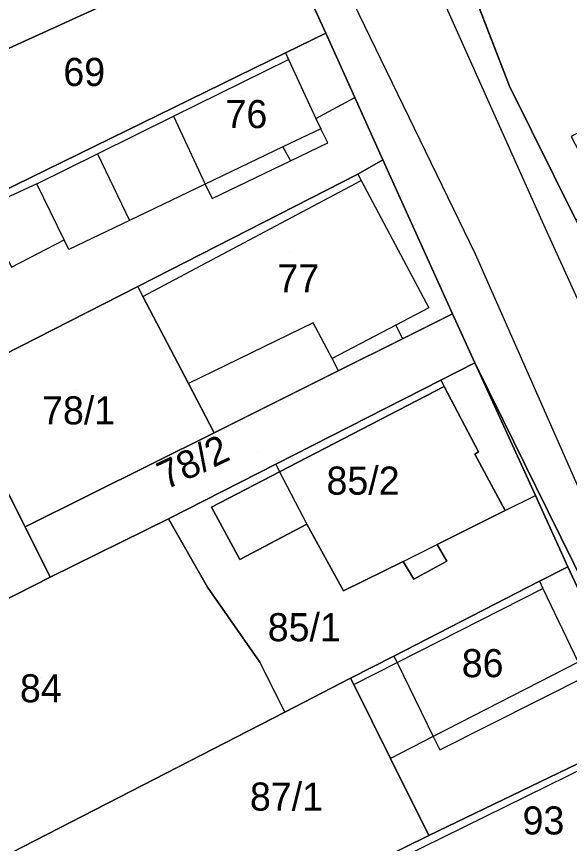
# Model space of a CAD drawing. Extents: x -263943 to -261149, y -1236934 to -1230686.
# Drawn here: x -262779.8 to -262740.4, y -1235787.9 to -1235729 of the extents above; entities that cross this region are included whole.
import ezdxf

# ---------------------------------------------------------------- set-up
doc = ezdxf.new("R2010")
doc.units = 0
for name, color, linetype in [('body_kn', 7, 'Continuous'), ('kladpar_druhypozemkov', 7, 'Continuous'), ('kladpar_hranice', 7, 'Continuous'), ('kladpar_parcelnecisla', 7, 'Continuous'), ('kladpar_plochy', 7, 'Continuous'), ('zappar_hrandruhpozemk', 7, 'Continuous')]:
    doc.layers.add(name, color=color, linetype=linetype)

msp = doc.modelspace()

# ---------------------------------------------------------------- linework, layer by layer
at = {"layer": 'body_kn'}
for p, q in [((-262757.76, -1235730.23), (-262757.76, -1235730.23)), ((-262757.76, -1235730.23), (-262757.76, -1235730.23)), ((-262760.63, -1235731.63), (-262760.63, -1235731.63)), ((-262760.63, -1235731.63), (-262760.63, -1235731.63)), ((-262760.42, -1235732.09), (-262760.42, -1235732.09)), ((-262760.42, -1235732.09), (-262760.42, -1235732.09)), ((-262744.69, -1235734), (-262744.69, -1235734)), ((-262755.7, -1235734.8), (-262755.7, -1235734.8)), ((-262768.61, -1235736.13), (-262768.61, -1235736.13)), ((-262768.61, -1235736.13), (-262768.61, -1235736.13)), ((-262758.46, -1235736.29), (-262758.46, -1235736.29)), ((-262758.12, -1235737.02), (-262758.12, -1235737.02)), ((-262757.61, -1235738.04), (-262757.61, -1235738.04)), ((-262757.61, -1235738.04), (-262757.61, -1235738.04)), ((-262774.01, -1235738.8), (-262774.01, -1235738.8)), ((-262774.01, -1235738.8), (-262774.01, -1235738.8)), ((-262760.82, -1235738.31), (-262760.82, -1235738.31)), ((-262760.28, -1235739.32), (-262760.28, -1235739.32)), ((-262753.71, -1235739.23), (-262753.71, -1235739.23)), ((-262753.71, -1235739.23), (-262753.71, -1235739.23)), ((-262755.49, -1235740.25), (-262755.49, -1235740.25)), ((-262755.49, -1235740.25), (-262755.49, -1235740.25)), ((-262778.34, -1235740.94), (-262778.34, -1235740.94)), ((-262766.35, -1235740.96), (-262766.35, -1235740.96)), ((-262766.35, -1235740.96), (-262766.35, -1235740.96)), ((-262755.24, -1235740.72), (-262755.24, -1235740.72)), ((-262755.24, -1235740.72), (-262755.24, -1235740.72)), ((-262765.86, -1235742), (-262765.86, -1235742)), ((-262765.86, -1235742), (-262765.86, -1235742)), ((-262771.74, -1235743.55), (-262771.74, -1235743.55)), ((-262771.74, -1235743.55), (-262771.74, -1235743.55)), ((-262742.26, -1235743.85), (-262742.26, -1235743.85)), ((-262776.39, -1235744.94), (-262776.39, -1235744.94)), ((-262776.39, -1235744.94), (-262776.39, -1235744.94)), ((-262776.06, -1235745.62), (-262776.06, -1235745.62)), ((-262747.1, -1235745.96), (-262747.1, -1235745.96)), ((-262771.14, -1235748.26), (-262771.14, -1235748.26)), ((-262770.78, -1235748.96), (-262770.78, -1235748.96)), ((-262770.78, -1235748.96), (-262770.78, -1235748.96)), ((-262750.42, -1235749.77), (-262750.42, -1235749.77)), ((-262748.73, -1235750.2), (-262748.73, -1235750.2)), ((-262758.66, -1235750.84), (-262758.66, -1235750.84)), ((-262752.77, -1235751.01), (-262752.77, -1235751.01)), ((-262752.29, -1235751.98), (-262752.29, -1235751.98)), ((-262752.29, -1235751.98), (-262752.29, -1235751.98)), ((-262757.31, -1235753.39), (-262757.31, -1235753.39)), ((-262747.14, -1235753.69), (-262747.14, -1235753.69)), ((-262747.14, -1235753.69), (-262747.14, -1235753.69)), ((-262756.87, -1235754.27), (-262756.87, -1235754.27)), ((-262767.54, -1235755.17), (-262767.54, -1235755.17)), ((-262749.56, -1235754.92), (-262749.56, -1235754.92)), ((-262749.56, -1235754.92), (-262749.56, -1235754.92)), ((-262749.33, -1235755.37), (-262749.33, -1235755.37)), ((-262745.15, -1235757.73), (-262745.15, -1235757.73)), ((-262765.71, -1235758.67), (-262765.71, -1235758.67)), ((-262765.71, -1235758.67), (-262765.71, -1235758.67)), ((-262747.14, -1235760.21), (-262747.14, -1235760.21)), ((-262746.88, -1235760.04), (-262746.88, -1235760.04)), ((-262761.33, -1235760.92), (-262761.33, -1235760.92)), ((-262761.33, -1235760.92), (-262761.33, -1235760.92)), ((-262761.05, -1235761.45), (-262761.05, -1235761.45)), ((-262761.05, -1235761.45), (-262761.05, -1235761.45)), ((-262742.83, -1235762.45), (-262742.83, -1235762.45)), ((-262742.84, -1235763.13), (-262742.84, -1235763.13)), ((-262765.91, -1235763.97), (-262765.91, -1235763.97)), ((-262744.99, -1235764.2), (-262744.99, -1235764.2)), ((-262744.99, -1235764.2), (-262744.99, -1235764.2)), ((-262768.97, -1235764.81), (-262768.97, -1235764.81)), ((-262759.12, -1235765.18), (-262759.12, -1235765.18)), ((-262779.16, -1235765.38), (-262779.16, -1235765.38)), ((-262749.83, -1235766.62), (-262749.83, -1235766.62)), ((-262763.88, -1235767.71), (-262763.88, -1235767.71)), ((-262752.25, -1235767.83), (-262752.25, -1235767.83)), ((-262752.25, -1235767.83), (-262752.25, -1235767.83)), ((-262749.14, -1235767.82), (-262749.14, -1235767.82)), ((-262740.53, -1235768.21), (-262740.53, -1235768.21)), ((-262777.39, -1235768.95), (-262777.39, -1235768.95)), ((-262751.49, -1235769.11), (-262751.49, -1235769.11)), ((-262742.55, -1235769.25), (-262742.55, -1235769.25)), ((-262742.55, -1235769.25), (-262742.55, -1235769.25)), ((-262766.18, -1235769.66), (-262766.18, -1235769.66)), ((-262756.5, -1235769.94), (-262756.5, -1235769.94)), ((-262742.3, -1235769.77), (-262742.3, -1235769.77)), ((-262742.3, -1235769.77), (-262742.3, -1235769.77)), ((-262752.91, -1235774.58), (-262752.91, -1235774.58)), ((-262752.91, -1235774.58), (-262752.91, -1235774.58)), ((-262762.46, -1235775.01), (-262762.46, -1235775.01)), ((-262762.46, -1235775.01), (-262762.46, -1235775.01)), ((-262752.69, -1235775.04), (-262752.69, -1235775.04)), ((-262755.99, -1235776.16), (-262755.99, -1235776.16)), ((-262755.77, -1235776.6), (-262755.77, -1235776.6)), ((-262755.77, -1235776.6), (-262755.77, -1235776.6)), ((-262760.68, -1235778.58), (-262760.68, -1235778.58)), ((-262750.11, -1235780.31), (-262750.11, -1235780.31)), ((-262750.11, -1235780.31), (-262750.11, -1235780.31)), ((-262749.65, -1235781.25), (-262749.65, -1235781.25)), ((-262749.65, -1235781.25), (-262749.65, -1235781.25)), ((-262753.15, -1235781.87), (-262753.15, -1235781.87)), ((-262753.15, -1235781.87), (-262753.15, -1235781.87)), ((-262750.42, -1235787.35), (-262750.42, -1235787.35))]:
    msp.add_line(p, q, dxfattribs=at)
at = {"layer": 'kladpar_druhypozemkov'}
for p, q in [((-262775.01, -1235732.03), (-262775.01, -1235732.03)), ((-262763.76, -1235734.68), (-262763.76, -1235734.68)), ((-262760.36, -1235745.78), (-262760.36, -1235745.78)), ((-262775.56, -1235755.58), (-262775.56, -1235755.58)), ((-262762.61, -1235760.08), (-262762.61, -1235760.08)), ((-262754.01, -1235760.93), (-262754.01, -1235760.93)), ((-262759.84, -1235771.37), (-262759.84, -1235771.37)), ((-262747.01, -1235774.38), (-262747.01, -1235774.38)), ((-262778.06, -1235776.13), (-262778.06, -1235776.13)), ((-262760.66, -1235783.28), (-262760.66, -1235783.28)), ((-262742.31, -1235785.33), (-262742.31, -1235785.33))]:
    msp.add_line(p, q, dxfattribs=at)
at = {"layer": 'kladpar_hranice'}
msp.add_line((-262742.55, -1235769.25), (-262752.91, -1235774.58), dxfattribs=at)
for points in [[(-262763.04, -1235718.53), (-262761.56, -1235721.9), (-262768.11, -1235725.7), (-262781.37, -1235731.77), (-262783.33, -1235727.57), (-262785.83, -1235722.24), (-262786.02, -1235721.83), (-262767.63, -1235712.32), (-262766.12, -1235711.54), (-262763.46, -1235717.58), (-262763.04, -1235718.53)], [(-262725.4, -1235736.37), (-262730.84, -1235739.04), (-262733.56, -1235733.97), (-262734.16, -1235734.29), (-262740.29, -1235737.58), (-262737.75, -1235742.44), (-262738, -1235742.56), (-262739.96, -1235743.52), (-262744.69, -1235734), (-262748.15, -1235725), (-262746.62, -1235724.15), (-262737.27, -1235718.92), (-262732.09, -1235716.21), (-262729.95, -1235715.09), (-262720.1, -1235733.26), (-262722.18, -1235734.48), (-262724.32, -1235735.84), (-262725.4, -1235736.37)], [(-262757.76, -1235730.23), (-262760.63, -1235731.63), (-262786.75, -1235744.4), (-262789.73, -1235745.83), (-262794.21, -1235737.25), (-262781.37, -1235731.77), (-262768.11, -1235725.7), (-262761.56, -1235721.9), (-262757.76, -1235730.23)], [(-262747.14, -1235753.69), (-262748.73, -1235750.2), (-262753.71, -1235739.23), (-262755.7, -1235734.8), (-262757.76, -1235730.23), (-262761.56, -1235721.9)], [(-262748.15, -1235725), (-262744.69, -1235734), (-262739.96, -1235743.52), (-262737.27, -1235749.43), (-262736.85, -1235750.36), (-262735.08, -1235754.25), (-262730.84, -1235763.57), (-262725.77, -1235775.21), (-262723.24, -1235780.94), (-262720.61, -1235786.88), (-262718.33, -1235792.03), (-262715.54, -1235798.09), (-262714.23, -1235800.95), (-262710.72, -1235808.59), (-262703.28, -1235824.99), (-262703.07, -1235825.33), (-262696.24, -1235836.4), (-262695.74, -1235837.22), (-262690.03, -1235845.09), (-262689.39, -1235845.98), (-262688.21, -1235847.33), (-262680.83, -1235855.76)], [(-262753.71, -1235739.23), (-262755.49, -1235740.25), (-262771.14, -1235748.26), (-262784.4, -1235755.01), (-262797.41, -1235761.67), (-262798.43, -1235762.18), (-262799.05, -1235761.35), (-262788.65, -1235756.1), (-262787.97, -1235754.41), (-262783.54, -1235750.43), (-262786.75, -1235744.4), (-262760.63, -1235731.63), (-262757.76, -1235730.23), (-262755.7, -1235734.8), (-262753.71, -1235739.23)], [(-262752.29, -1235751.98), (-262756.87, -1235754.27), (-262765.71, -1235758.67), (-262767.54, -1235755.17), (-262770.78, -1235748.96), (-262771.14, -1235748.26), (-262755.49, -1235740.25), (-262753.71, -1235739.23), (-262748.73, -1235750.2), (-262752.29, -1235751.98)], [(-262765.71, -1235758.67), (-262779.16, -1235765.38), (-262784.4, -1235755.01), (-262771.14, -1235748.26), (-262770.78, -1235748.96), (-262767.54, -1235755.17), (-262765.71, -1235758.67)], [(-262747.14, -1235753.69), (-262749.56, -1235754.92), (-262761.33, -1235760.92), (-262768.97, -1235764.81), (-262777.39, -1235768.95), (-262779.16, -1235765.38), (-262765.71, -1235758.67), (-262756.87, -1235754.27), (-262752.29, -1235751.98), (-262748.73, -1235750.2), (-262747.14, -1235753.69)], [(-262752.91, -1235774.58), (-262755.99, -1235776.16), (-262760.68, -1235778.58), (-262762.46, -1235775.01), (-262766.18, -1235769.66), (-262768.97, -1235764.81), (-262761.33, -1235760.92), (-262749.56, -1235754.92), (-262747.14, -1235753.69), (-262742.84, -1235763.13), (-262740.53, -1235768.21), (-262742.55, -1235769.25)], [(-262747.14, -1235753.69), (-262745.15, -1235757.73), (-262742.83, -1235762.45), (-262740.11, -1235767.99), (-262737.25, -1235773.8), (-262734.39, -1235779.62), (-262732.37, -1235783.73), (-262730.35, -1235787.85), (-262729.17, -1235790.25), (-262728.33, -1235791.96), (-262726.3, -1235796.08), (-262724.26, -1235800.24), (-262722.21, -1235804.4), (-262720.16, -1235808.57), (-262718.16, -1235812.65), (-262716.15, -1235816.73), (-262714.14, -1235820.82), (-262712.13, -1235824.9), (-262710.18, -1235828.86), (-262708.07, -1235833.15), (-262705.31, -1235835.58), (-262703.93, -1235836.8), (-262699.38, -1235844.71), (-262688.79, -1235859.28)], [(-262640.97, -1235900.91), (-262645.89, -1235898.1), (-262653.28, -1235892.22), (-262661.25, -1235885.75), (-262676.1, -1235872.99), (-262680.51, -1235868.14), (-262687.63, -1235862.1), (-262700.18, -1235849.26), (-262700.78, -1235848.43), (-262709.33, -1235836.68), (-262716.44, -1235821.98), (-262721.85, -1235809.41), (-262722.86, -1235807.28), (-262724.85, -1235803.11), (-262725.3, -1235802.17), (-262727.85, -1235796.84), (-262730.12, -1235791.38), (-262732.52, -1235785.8), (-262735.04, -1235779.93), (-262737.33, -1235775.05), (-262737.81, -1235774.02), (-262740.53, -1235768.21), (-262742.84, -1235763.13), (-262747.14, -1235753.69)], [(-262688.79, -1235859.28), (-262699.38, -1235844.71), (-262703.93, -1235836.8), (-262705.31, -1235835.58), (-262708.07, -1235833.15), (-262710.18, -1235828.86), (-262712.13, -1235824.9), (-262714.14, -1235820.82), (-262716.15, -1235816.73), (-262718.16, -1235812.65), (-262720.16, -1235808.57), (-262722.21, -1235804.4), (-262724.26, -1235800.24), (-262726.3, -1235796.08), (-262728.33, -1235791.96), (-262729.17, -1235790.25), (-262730.35, -1235787.85), (-262732.37, -1235783.73), (-262734.39, -1235779.62), (-262737.25, -1235773.8), (-262740.11, -1235767.99), (-262742.83, -1235762.45), (-262745.15, -1235757.73), (-262747.14, -1235753.69)], [(-262795.24, -1235778.06), (-262797.95, -1235773.13), (-262793.19, -1235770.51), (-262797.15, -1235762.22), (-262797.41, -1235761.67), (-262784.4, -1235755.01), (-262779.16, -1235765.38), (-262777.39, -1235768.95), (-262795.24, -1235778.06)], [(-262749.33, -1235755.37), (-262761.05, -1235761.45), (-262765.91, -1235763.97), (-262763.88, -1235767.71), (-262759.12, -1235765.18), (-262756.5, -1235769.94), (-262752.25, -1235767.83), (-262751.49, -1235769.11), (-262749.14, -1235767.82), (-262749.83, -1235766.62), (-262744.99, -1235764.2), (-262747.14, -1235760.21), (-262746.88, -1235760.04), (-262749.33, -1235755.37)], [(-262744.99, -1235764.2), (-262749.83, -1235766.62), (-262749.14, -1235767.82), (-262751.49, -1235769.11), (-262752.25, -1235767.83), (-262756.5, -1235769.94), (-262759.12, -1235765.18), (-262763.88, -1235767.71), (-262765.91, -1235763.97), (-262761.05, -1235761.45), (-262749.33, -1235755.37), (-262746.88, -1235760.04), (-262747.14, -1235760.21), (-262744.99, -1235764.2)], [(-262762.46, -1235775.01), (-262760.68, -1235778.58), (-262787.8, -1235792.5), (-262793.55, -1235781.88), (-262795.24, -1235778.06), (-262777.39, -1235768.95), (-262768.97, -1235764.81), (-262766.18, -1235769.66), (-262762.46, -1235775.01)], [(-262737.33, -1235775.05), (-262735.04, -1235779.93), (-262737.23, -1235780.99), (-262750.42, -1235787.35), (-262753.15, -1235781.87), (-262755.77, -1235776.6), (-262755.99, -1235776.16), (-262752.91, -1235774.58), (-262742.55, -1235769.25), (-262740.53, -1235768.21), (-262737.81, -1235774.02), (-262737.33, -1235775.05)], [(-262753.15, -1235781.87), (-262750.42, -1235787.35), (-262759.52, -1235791.83), (-262761.39, -1235792.75), (-262762.24, -1235793.09), (-262764.61, -1235788.58), (-262770.98, -1235791.96), (-262768.7, -1235796.29), (-262775.08, -1235799.41), (-262782.28, -1235802.95), (-262787.8, -1235792.5), (-262760.68, -1235778.58), (-262755.99, -1235776.16), (-262755.77, -1235776.6), (-262753.15, -1235781.87)], [(-262732.52, -1235785.8), (-262730.12, -1235791.38), (-262732.35, -1235792.41), (-262733.2, -1235793.85), (-262734.47, -1235794.44), (-262735.23, -1235793.08), (-262749.52, -1235799.74), (-262758.19, -1235803.7), (-262761.39, -1235792.75), (-262759.52, -1235791.83), (-262750.42, -1235787.35), (-262737.23, -1235780.99), (-262735.04, -1235779.93), (-262732.52, -1235785.8)]]:
    msp.add_lwpolyline(points, dxfattribs=at)
at = {"layer": 'kladpar_plochy'}
for p, q in [((-262744.69, -1235734), (-262748.15, -1235725)), ((-262739.96, -1235743.52), (-262744.69, -1235734)), ((-262749.56, -1235754.92), (-262747.14, -1235753.69)), ((-262747.14, -1235753.69), (-262742.84, -1235763.13)), ((-262761.33, -1235760.92), (-262749.56, -1235754.92)), ((-262749.33, -1235755.37), (-262761.05, -1235761.45)), ((-262746.88, -1235760.04), (-262749.33, -1235755.37)), ((-262747.14, -1235760.21), (-262746.88, -1235760.04)), ((-262744.99, -1235764.2), (-262747.14, -1235760.21)), ((-262768.97, -1235764.81), (-262761.33, -1235760.92)), ((-262761.05, -1235761.45), (-262765.91, -1235763.97)), ((-262742.84, -1235763.13), (-262740.53, -1235768.21)), ((-262765.91, -1235763.97), (-262763.88, -1235767.71)), ((-262749.83, -1235766.62), (-262744.99, -1235764.2)), ((-262766.18, -1235769.66), (-262768.97, -1235764.81)), ((-262763.88, -1235767.71), (-262759.12, -1235765.18)), ((-262759.12, -1235765.18), (-262756.5, -1235769.94)), ((-262749.14, -1235767.82), (-262749.83, -1235766.62)), ((-262756.5, -1235769.94), (-262752.25, -1235767.83)), ((-262752.25, -1235767.83), (-262751.49, -1235769.11)), ((-262751.49, -1235769.11), (-262749.14, -1235767.82)), ((-262740.53, -1235768.21), (-262742.55, -1235769.25)), ((-262742.55, -1235769.25), (-262752.91, -1235774.58)), ((-262762.46, -1235775.01), (-262766.18, -1235769.66)), ((-262752.91, -1235774.58), (-262755.99, -1235776.16)), ((-262760.68, -1235778.58), (-262762.46, -1235775.01)), ((-262755.99, -1235776.16), (-262760.68, -1235778.58))]:
    msp.add_line(p, q, dxfattribs=at)
for points in [[(-262763.04, -1235718.53), (-262761.56, -1235721.9), (-262768.11, -1235725.7), (-262781.37, -1235731.77), (-262783.33, -1235727.57), (-262785.83, -1235722.24), (-262786.02, -1235721.83), (-262767.63, -1235712.32), (-262766.12, -1235711.54), (-262763.46, -1235717.58)], [(-262757.76, -1235730.23), (-262760.63, -1235731.63), (-262786.75, -1235744.4), (-262789.73, -1235745.83), (-262794.21, -1235737.25), (-262781.37, -1235731.77), (-262768.11, -1235725.7), (-262761.56, -1235721.9)], [(-262753.71, -1235739.23), (-262755.49, -1235740.25), (-262771.14, -1235748.26), (-262784.4, -1235755.01), (-262797.41, -1235761.67), (-262798.43, -1235762.18), (-262799.05, -1235761.35), (-262788.65, -1235756.1), (-262787.97, -1235754.41), (-262783.54, -1235750.43), (-262786.75, -1235744.4), (-262760.63, -1235731.63), (-262757.76, -1235730.23), (-262755.7, -1235734.8)], [(-262752.29, -1235751.98), (-262756.87, -1235754.27), (-262765.71, -1235758.67), (-262767.54, -1235755.17), (-262770.78, -1235748.96), (-262771.14, -1235748.26), (-262755.49, -1235740.25), (-262753.71, -1235739.23), (-262748.73, -1235750.2)], [(-262765.71, -1235758.67), (-262779.16, -1235765.38), (-262784.4, -1235755.01), (-262771.14, -1235748.26), (-262770.78, -1235748.96), (-262767.54, -1235755.17)], [(-262747.14, -1235753.69), (-262749.56, -1235754.92), (-262761.33, -1235760.92), (-262768.97, -1235764.81), (-262777.39, -1235768.95), (-262779.16, -1235765.38), (-262765.71, -1235758.67), (-262756.87, -1235754.27), (-262752.29, -1235751.98), (-262748.73, -1235750.2)], [(-262795.24, -1235778.06), (-262797.95, -1235773.13), (-262793.19, -1235770.51), (-262797.15, -1235762.22), (-262797.41, -1235761.67), (-262784.4, -1235755.01), (-262779.16, -1235765.38), (-262777.39, -1235768.95)], [(-262744.99, -1235764.2), (-262749.83, -1235766.62), (-262749.14, -1235767.82), (-262751.49, -1235769.11), (-262752.25, -1235767.83), (-262756.5, -1235769.94), (-262759.12, -1235765.18), (-262763.88, -1235767.71), (-262765.91, -1235763.97), (-262761.05, -1235761.45), (-262749.33, -1235755.37), (-262746.88, -1235760.04), (-262747.14, -1235760.21)], [(-262762.46, -1235775.01), (-262760.68, -1235778.58), (-262787.8, -1235792.5), (-262793.55, -1235781.88), (-262795.24, -1235778.06), (-262777.39, -1235768.95), (-262768.97, -1235764.81), (-262766.18, -1235769.66)], [(-262737.33, -1235775.05), (-262735.04, -1235779.93), (-262737.23, -1235780.99), (-262750.42, -1235787.35), (-262753.15, -1235781.87), (-262755.77, -1235776.6), (-262755.99, -1235776.16), (-262752.91, -1235774.58), (-262742.55, -1235769.25), (-262740.53, -1235768.21), (-262737.81, -1235774.02)], [(-262753.15, -1235781.87), (-262750.42, -1235787.35), (-262759.52, -1235791.83), (-262761.39, -1235792.75), (-262762.24, -1235793.09), (-262764.61, -1235788.58), (-262770.98, -1235791.96), (-262768.7, -1235796.29), (-262775.08, -1235799.41), (-262782.28, -1235802.95), (-262787.8, -1235792.5), (-262760.68, -1235778.58), (-262755.99, -1235776.16), (-262755.77, -1235776.6)], [(-262732.52, -1235785.8), (-262730.12, -1235791.38), (-262732.35, -1235792.41), (-262733.2, -1235793.85), (-262734.47, -1235794.44), (-262735.23, -1235793.08), (-262749.52, -1235799.74), (-262758.19, -1235803.7), (-262761.39, -1235792.75), (-262759.52, -1235791.83), (-262750.42, -1235787.35), (-262737.23, -1235780.99), (-262735.04, -1235779.93)]]:
    msp.add_lwpolyline(points, close=True, dxfattribs=at)
for points in [[(-262729.17, -1235790.25), (-262730.35, -1235787.85), (-262732.37, -1235783.73), (-262734.39, -1235779.62), (-262737.25, -1235773.8), (-262740.11, -1235767.99), (-262742.83, -1235762.45), (-262745.15, -1235757.73), (-262747.14, -1235753.69), (-262748.73, -1235750.2), (-262753.71, -1235739.23), (-262755.7, -1235734.8), (-262757.76, -1235730.23), (-262761.56, -1235721.9)], [(-262748.15, -1235725), (-262744.69, -1235734), (-262739.96, -1235743.52), (-262737.27, -1235749.43), (-262736.85, -1235750.36), (-262735.08, -1235754.25), (-262730.84, -1235763.57), (-262725.77, -1235775.21), (-262723.24, -1235780.94), (-262720.61, -1235786.88), (-262718.33, -1235792.03), (-262715.54, -1235798.09), (-262714.23, -1235800.95), (-262710.72, -1235808.59), (-262703.28, -1235824.99), (-262703.07, -1235825.33), (-262696.24, -1235836.4), (-262695.74, -1235837.22), (-262690.03, -1235845.09), (-262689.39, -1235845.98), (-262688.21, -1235847.33), (-262680.83, -1235855.76)], [(-262730.12, -1235791.38), (-262732.52, -1235785.8), (-262735.04, -1235779.93), (-262737.33, -1235775.05), (-262737.81, -1235774.02), (-262740.53, -1235768.21), (-262742.84, -1235763.13), (-262747.14, -1235753.69), (-262745.15, -1235757.73), (-262742.83, -1235762.45), (-262740.11, -1235767.99), (-262737.25, -1235773.8), (-262734.39, -1235779.62), (-262732.37, -1235783.73), (-262730.35, -1235787.85), (-262729.17, -1235790.25)]]:
    msp.add_lwpolyline(points, dxfattribs=at)
at = {"layer": 'zappar_hrandruhpozemk'}
for p, q in [((-262751.37, -1235723.46), (-262742.26, -1235743.85)), ((-262760.63, -1235731.63), (-262760.42, -1235732.09)), ((-262760.42, -1235732.09), (-262758.46, -1235736.29)), ((-262758.46, -1235736.29), (-262755.7, -1235734.8)), ((-262768.61, -1235736.13), (-262766.35, -1235740.96)), ((-262757.61, -1235738.04), (-262758.12, -1235737.02)), ((-262774.01, -1235738.8), (-262771.74, -1235743.55)), ((-262760.82, -1235738.31), (-262760.28, -1235739.32)), ((-262755.49, -1235740.25), (-262755.24, -1235740.72)), ((-262776.39, -1235744.94), (-262778.34, -1235740.94)), ((-262770.78, -1235748.96), (-262755.24, -1235740.72)), ((-262766.35, -1235740.96), (-262765.86, -1235742)), ((-262755.24, -1235740.72), (-262750.42, -1235749.77)), ((-262750.42, -1235749.77), (-262752.77, -1235751.01)), ((-262752.77, -1235751.01), (-262757.31, -1235753.39)), ((-262752.77, -1235751.01), (-262752.29, -1235751.98)), ((-262757.31, -1235753.39), (-262756.87, -1235754.27)), ((-262749.56, -1235754.92), (-262749.33, -1235755.37)), ((-262761.33, -1235760.92), (-262761.05, -1235761.45)), ((-262761.05, -1235761.45), (-262759.12, -1235765.18)), ((-262744.99, -1235764.2), (-262742.84, -1235763.13)), ((-262752.25, -1235767.83), (-262749.83, -1235766.62)), ((-262742.55, -1235769.25), (-262742.3, -1235769.77)), ((-262752.69, -1235775.04), (-262742.3, -1235769.77)), ((-262752.91, -1235774.58), (-262752.69, -1235775.04)), ((-262755.77, -1235776.6), (-262752.69, -1235775.04)), ((-262752.69, -1235775.04), (-262750.11, -1235780.31)), ((-262749.65, -1235781.25), (-262737.33, -1235775.05)), ((-262750.11, -1235780.31), (-262749.65, -1235781.25)), ((-262752.35, -1235788.93), (-262737.03, -1235781.38))]:
    msp.add_line(p, q, dxfattribs=at)
for points in [[(-262737.73, -1235767.2), (-262747.1, -1235745.96), (-262755.38, -1235728.88), (-262769.48, -1235699.56)], [(-262778.34, -1235740.94), (-262774.01, -1235738.8), (-262768.61, -1235736.13), (-262760.42, -1235732.09)], [(-262758.46, -1235736.29), (-262758.12, -1235737.02), (-262760.82, -1235738.31)], [(-262765.86, -1235742), (-262760.28, -1235739.32), (-262757.61, -1235738.04)], [(-262760.82, -1235738.31), (-262766.35, -1235740.96), (-262771.74, -1235743.55)], [(-262778.34, -1235740.94), (-262782.16, -1235742.71), (-262780.14, -1235746.88), (-262776.39, -1235744.94)], [(-262771.74, -1235743.55), (-262776.06, -1235745.62), (-262776.39, -1235744.94)], [(-262742.26, -1235743.85), (-262732.79, -1235764.67), (-262719.95, -1235792.79)], [(-262757.31, -1235753.39), (-262758.66, -1235750.84), (-262767.54, -1235755.17)], [(-262742.3, -1235769.77), (-262739.78, -1235775), (-262750.11, -1235780.31), (-262753.15, -1235781.87)]]:
    msp.add_lwpolyline(points, dxfattribs=at)

# ---------------------------------------------------------------- texts
at = {"layer": 'kladpar_parcelnecisla'}
for s, p in [('69', (-262776.448, -1235733.98)), ('76', (-262764.901, -1235736.98)), ('77', (-262761.204, -1235748.68)), ('78/1', (-262777.963, -1235758.08)), ('85/2', (-262757.711, -1235763.08)), ('85/1', (-262761.895, -1235773.52)), ('86', (-262748.08, -1235776.08)), ('84', (-262779.54, -1235777.87)), ('87/1', (-262763.163, -1235785.58)), ('93', (-262743.75, -1235787.28))]:
    msp.add_text(s, height=2, dxfattribs=at).set_placement(p)
msp.add_text('78/2', height=2, rotation=25, dxfattribs=at).set_placement((-262769.157, -1235762.751))

doc.saveas('drawing.dxf')
